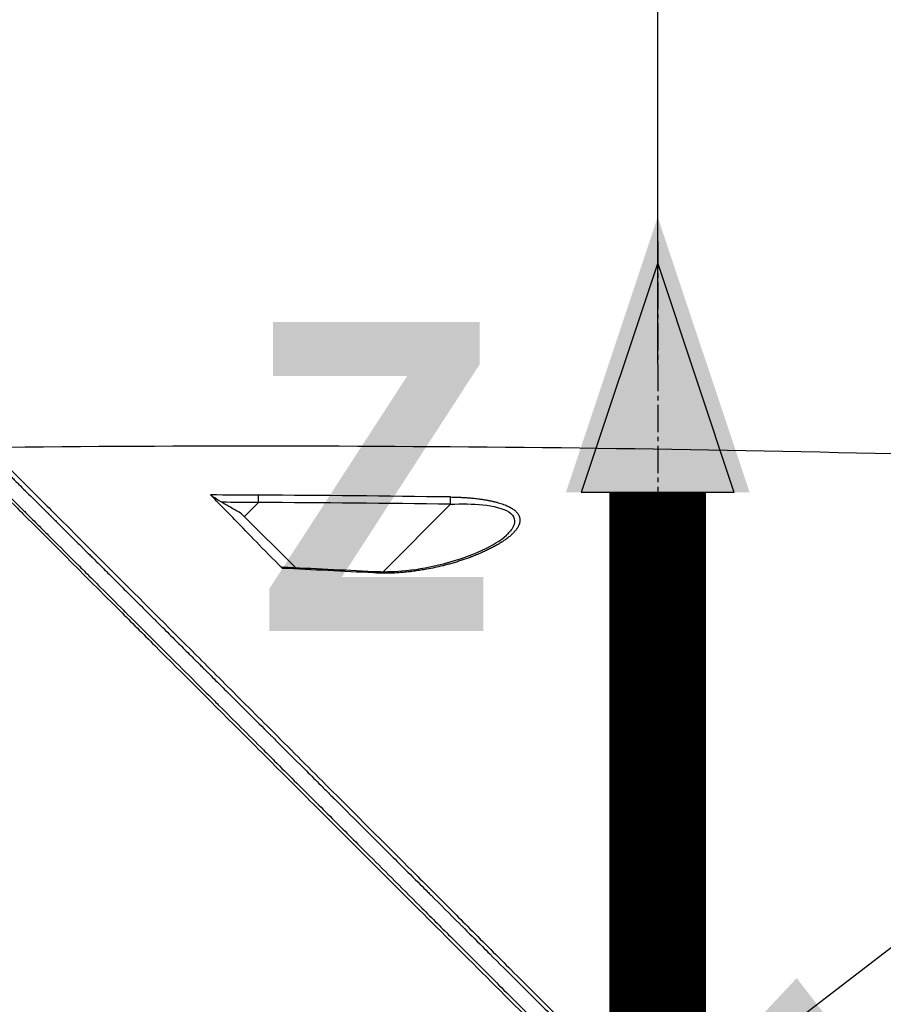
# Model space of a CAD drawing. Header units: millimetres. Extents: x 0 to 4378, y 0 to 2397.
# Tile 485 of 656: x 1462 to 1515, y 1876 to 1937. Entities that reach past the tile are written whole.
import ezdxf

# ---------------------------------------------------------------- set-up
doc = ezdxf.new("R2010")
doc.units = ezdxf.units.MM
doc.header["$LTSCALE"] = 0.2
doc.linetypes.add('CENTER2', pattern=[1.125, 0.75, -0.125, 0.125, -0.125])
doc.layers.add('02_Center Line', color=1, linetype='CENTER2')
doc.layers.add('12_Before Rev.Num.', color=5, linetype='Continuous')
doc.styles.add('Rainbow-4.0 Style', font='malgunsl.ttf')
doc.styles.add('Rainbow-5.0 Style', font='malgunsl.ttf')
doc.dimstyles.new('Rainbow-4.0 Style', dxfattribs={"dimtxt": 3.5, "dimasz": 2.5, "dimexe": 1, "dimexo": 1, "dimgap": 1, "dimtad": 1, "dimdsep": 46, "dimtxsty": 'Rainbow-4.0 Style', "dimcen": 0, "dimclrd": 251, "dimclre": 251, "dimclrt": 7, "dimazin": 3, "dimtp": 0.1, "dimtm": 0.1, "dimtfac": 0.61, "dimtmove": 0, "dimatfit": 3, "dimfxl": 1, "dimlwd": -1, "dimlwe": -1, "dimarcsym": 1})
doc.dimstyles.new('Rainbow-5.0 Style', dxfattribs={"dimtxt": 4.5, "dimasz": 2.5, "dimexe": 1, "dimexo": 1, "dimgap": 1, "dimtad": 1, "dimdsep": 46, "dimtxsty": 'Rainbow-5.0 Style', "dimcen": 0, "dimclrd": 251, "dimclre": 251, "dimclrt": 7, "dimazin": 3, "dimtp": 0.1, "dimtm": 0.1, "dimtfac": 0.61, "dimtmove": 0, "dimatfit": 3, "dimfxl": 1, "dimlwd": -1, "dimlwe": -1, "dimarcsym": 1})

# ---------------------------------------------------------------- blocks, each defined once
blk = doc.blocks.new('*D148')
at = {"color": 251, "linetype": 'ByBlock', "transparency": 16777216}
for p, q in [((1501.444, 1915.685), (1501.444, 1965.265)), ((1612.144, 1804.581), (1612.144, 1965.265)), ((1513.944, 1960.265), (1599.644, 1960.265))]:
    blk.add_line(p, q, dxfattribs=at)
at = {"color": 251, "transparency": 16777216}
for points in [[(1513.944, 1962.349), (1513.944, 1958.182), (1501.444, 1960.265)], [(1599.644, 1962.349), (1599.644, 1958.182), (1612.144, 1960.265)]]:
    blk.add_solid(points, dxfattribs=at)
at = {"layer": 'Defpoints', "color": 0, "transparency": 16777216}
for p in [(1612.144, 1960.265), (1501.444, 1910.685), (1612.144, 1799.581)]:
    blk.add_point(p, dxfattribs=at)
at = {"color": 7, "transparency": 16777216, "insert": (1556.794, 1974.366), "char_height": 17.5, "attachment_point": 5, "style": 'Rainbow-4.0 Style'}
blk.add_mtext('110.7', dxfattribs=at)
blk = doc.blocks.new('*D149')
at = {"color": 251, "linetype": 'ByBlock', "transparency": 16777216}
for p, q in [((1404.744, 1904.59), (1404.744, 1965.265)), ((1501.444, 1915.281), (1501.444, 1965.265)), ((1488.944, 1960.265), (1417.244, 1960.265))]:
    blk.add_line(p, q, dxfattribs=at)
at = {"color": 251, "transparency": 16777216}
for points in [[(1417.244, 1962.349), (1417.244, 1958.182), (1404.744, 1960.265)], [(1488.944, 1962.349), (1488.944, 1958.182), (1501.444, 1960.265)]]:
    blk.add_solid(points, dxfattribs=at)
at = {"layer": 'Defpoints', "color": 0, "transparency": 16777216}
for p in [(1404.744, 1960.265), (1501.444, 1910.281), (1404.744, 1899.59)]:
    blk.add_point(p, dxfattribs=at)
at = {"color": 7, "transparency": 16777216, "insert": (1453.094, 1974.313), "char_height": 17.5, "attachment_point": 5, "style": 'Rainbow-4.0 Style'}
blk.add_mtext('96.7', dxfattribs=at)
blk = doc.blocks.new('Blk$A17R2-5W24F')
for p, q in [((-136.353, 1405.883), (-135.479, 1406.758)), ((-127.748, 1402.458), (-123.559, 1406.647)), ((-136.529, 1406.058), (-133.184, 1402.714)), ((-120.057, 1404.758), (-120.057, 1404.758)), ((-133.206, 1402.733), (-133.203, 1402.733))]:
    blk.add_line(p, q)
for centre, major_axis, ratio, start_param, end_param in [((-142.718, -49.103), (1156.565, -885.695), 0.999556, 2.219149, 2.221187), ((-135.488, 1406.749), (-0.003, -0.5), 0.018416, 1.589404, 2.748414), ((-142.671, -41.595), (1152.467, -878.694), 0.999554, 2.20881, 2.217039), ((-142.595, -53.133), (1032.517, -1032.462), 0.999657, 2.351122, 2.352684), ((-142.555, -46.261), (1027.666, -1027.593), 0.999657, 2.342915, 2.351118), ((-176.726, 473.654), (-434.041, 822.555), 0.999764, 5.74549, 5.751575)]:
    blk.add_ellipse(centre, major_axis=major_axis, ratio=ratio, start_param=start_param, end_param=end_param)
for points, knots in [([(-152.461, 1409.981), (-152.463, 1409.983), (-152.46, 1409.98), (-152.454, 1409.974), (-152.448, 1409.968), (-152.439, 1409.959), (-152.426, 1409.947), (-152.414, 1409.934), (-152.398, 1409.919), (-152.378, 1409.899), (-152.359, 1409.88), (-152.336, 1409.857), (-152.308, 1409.83), (-152.282, 1409.803), (-152.251, 1409.772), (-152.215, 1409.737), (-152.202, 1409.723), (-152.187, 1409.709), (-152.172, 1409.694), (-152.161, 1409.683), (-152.15, 1409.672), (-152.139, 1409.661), (-152.098, 1409.62), (-152.052, 1409.575), (-152.001, 1409.524), (-151.951, 1409.474), (-151.896, 1409.42), (-151.836, 1409.36), (-151.828, 1409.352), (-151.82, 1409.344), (-151.812, 1409.337), (-151.779, 1409.304), (-151.745, 1409.269), (-151.708, 1409.233), (-151.705, 1409.229), (-151.701, 1409.226), (-151.697, 1409.222), (-151.629, 1409.154), (-151.556, 1409.081), (-151.476, 1409.003), (-151.426, 1408.952), (-151.373, 1408.9), (-151.318, 1408.845), (-151.288, 1408.815), (-151.258, 1408.785), (-151.227, 1408.755), (-151.189, 1408.716), (-151.149, 1408.677), (-151.108, 1408.636), (-151.011, 1408.54), (-150.908, 1408.437), (-150.798, 1408.327), (-150.764, 1408.294), (-150.73, 1408.259), (-150.695, 1408.225), (-150.615, 1408.146), (-150.533, 1408.063), (-150.447, 1407.978), (-150.415, 1407.946), (-150.382, 1407.914), (-150.35, 1407.881), (-150.226, 1407.758), (-150.096, 1407.629), (-149.959, 1407.492), (-149.957, 1407.49), (-149.955, 1407.488), (-149.952, 1407.486), (-149.817, 1407.351), (-149.676, 1407.21), (-149.527, 1407.062), (-149.5, 1407.035), (-149.473, 1407.008), (-149.445, 1406.981), (-149.333, 1406.869), (-149.218, 1406.755), (-149.099, 1406.636), (-149.062, 1406.599), (-149.024, 1406.561), (-148.986, 1406.523), (-148.891, 1406.429), (-148.794, 1406.332), (-148.695, 1406.233), (-148.645, 1406.184), (-148.594, 1406.134), (-148.544, 1406.083), (-148.526, 1406.066), (-148.51, 1406.05), (-148.494, 1406.034), (-148.479, 1406.018), (-148.463, 1406.003), (-148.446, 1405.986), (-148.434, 1405.974), (-148.421, 1405.961), (-148.407, 1405.947), (-148.401, 1405.941), (-148.395, 1405.935), (-148.389, 1405.929), (-148.308, 1405.848), (-148.226, 1405.767), (-148.144, 1405.685), (-148.067, 1405.608), (-147.988, 1405.53), (-147.91, 1405.452), (-147.747, 1405.289), (-147.582, 1405.125), (-147.417, 1404.961), (-147.251, 1404.795), (-147.084, 1404.629), (-146.917, 1404.463), (-146.747, 1404.294), (-146.578, 1404.125), (-146.409, 1403.956), (-146.37, 1403.918), (-146.332, 1403.88), (-146.294, 1403.841), (-146.185, 1403.733), (-146.076, 1403.625), (-145.968, 1403.517), (-145.902, 1403.451), (-145.836, 1403.385), (-145.77, 1403.319), (-145.593, 1403.143), (-145.417, 1402.968), (-145.243, 1402.794), (-145.147, 1402.698), (-145.051, 1402.603), (-144.956, 1402.508), (-144.779, 1402.332), (-144.603, 1402.157), (-144.43, 1401.984), (-144.253, 1401.808), (-144.079, 1401.634), (-143.906, 1401.462), (-143.773, 1401.329), (-143.641, 1401.198), (-143.511, 1401.068), (-143.504, 1401.061), (-143.498, 1401.054), (-143.491, 1401.047), (-143.32, 1400.877), (-143.152, 1400.71), (-142.987, 1400.545), (-142.813, 1400.371), (-142.642, 1400.201), (-142.474, 1400.034), (-142.426, 1399.986), (-142.379, 1399.939), (-142.331, 1399.891), (-142.164, 1399.724), (-142, 1399.561), (-141.841, 1399.402), (-141.678, 1399.239), (-141.519, 1399.081), (-141.365, 1398.928), (-141.209, 1398.772), (-141.058, 1398.621), (-140.911, 1398.475), (-140.763, 1398.327), (-140.619, 1398.184), (-140.48, 1398.046), (-140.46, 1398.025), (-140.439, 1398.004), (-140.418, 1397.984), (-140.296, 1397.861), (-140.177, 1397.743), (-140.063, 1397.629), (-139.931, 1397.498), (-139.805, 1397.372), (-139.686, 1397.253), (-139.564, 1397.132), (-139.449, 1397.017), (-139.341, 1396.909), (-139.301, 1396.869), (-139.262, 1396.83), (-139.224, 1396.792), (-139.119, 1396.687), (-139.02, 1396.589), (-138.928, 1396.497), (-138.914, 1396.483), (-138.899, 1396.468), (-138.885, 1396.454), (-138.852, 1396.421), (-138.82, 1396.39), (-138.789, 1396.359), (-138.771, 1396.341), (-138.753, 1396.323), (-138.736, 1396.306), (-138.712, 1396.282), (-138.689, 1396.259), (-138.667, 1396.236), (-138.655, 1396.225), (-138.644, 1396.214), (-138.633, 1396.203), (-138.63, 1396.2), (-138.629, 1396.199), (-138.628, 1396.198), (-138.627, 1396.197), (-138.626, 1396.196), (-138.623, 1396.193), (-138.62, 1396.19), (-138.614, 1396.183), (-138.601, 1396.171), (-138.355, 1395.926), (-138.109, 1395.68), (-137.862, 1395.433), (-137.737, 1395.309), (-137.612, 1395.184), (-137.486, 1395.059), (-137.02, 1394.593), (-136.551, 1394.125), (-136.08, 1393.656), (-135.654, 1393.231), (-135.226, 1392.804), (-134.798, 1392.376), (-134.751, 1392.329), (-134.703, 1392.282), (-134.656, 1392.235), (-134.442, 1392.021), (-134.227, 1391.806), (-134.012, 1391.592), (-133.51, 1391.091), (-133.007, 1390.589), (-132.503, 1390.086), (-132.207, 1389.791), (-131.91, 1389.494), (-131.614, 1389.198), (-131.404, 1388.989), (-131.194, 1388.779), (-130.984, 1388.57), (-130.787, 1388.374), (-130.591, 1388.177), (-130.394, 1387.981), (-129.848, 1387.436), (-129.303, 1386.892), (-128.759, 1386.349), (-128.617, 1386.207), (-128.476, 1386.066), (-128.335, 1385.925), (-127.929, 1385.52), (-127.524, 1385.116), (-127.12, 1384.712), (-126.969, 1384.562), (-126.818, 1384.411), (-126.667, 1384.261), (-126.257, 1383.851), (-125.848, 1383.443), (-125.44, 1383.036), (-125.288, 1382.884), (-125.136, 1382.732), (-124.984, 1382.58), (-124.913, 1382.51), (-124.843, 1382.439), (-124.772, 1382.369), (-124.182, 1381.78), (-123.595, 1381.193), (-123.01, 1380.609), (-122.96, 1380.56), (-122.911, 1380.51), (-122.861, 1380.46), (-122.432, 1380.032), (-122.004, 1379.605), (-121.579, 1379.18), (-121.427, 1379.028), (-121.274, 1378.876), (-121.123, 1378.725), (-120.542, 1378.145), (-119.964, 1377.568), (-119.391, 1376.995), (-119.26, 1376.865), (-119.13, 1376.735), (-119, 1376.605), (-118.711, 1376.316), (-118.423, 1376.029), (-118.136, 1375.742), (-117.834, 1375.441), (-117.533, 1375.14), (-117.234, 1374.841), (-117.174, 1374.781), (-117.115, 1374.722), (-117.055, 1374.663), (-116.463, 1374.071), (-115.876, 1373.484), (-115.294, 1372.903), (-115.231, 1372.84), (-115.168, 1372.777), (-115.105, 1372.715), (-114.96, 1372.57), (-114.815, 1372.425), (-114.671, 1372.281), (-114.181, 1371.792), (-113.695, 1371.306), (-113.213, 1370.825), (-113.119, 1370.732), (-113.026, 1370.639), (-112.934, 1370.546)], [0.0000208, 0.0000208, 0.0000208, 0.0000208, 0.0158804, 0.0158804, 0.0158804, 0.0314941, 0.0314941, 0.0314941, 0.0466963, 0.0466963, 0.0466963, 0.0616667, 0.0616667, 0.0616667, 0.0762857, 0.0762857, 0.0762857, 0.0820479, 0.0820479, 0.0820479, 0.0859853, 0.0859853, 0.0859853, 0.1005462, 0.1005462, 0.1005462, 0.1147453, 0.1147453, 0.1147453, 0.1165521, 0.1165521, 0.1165521, 0.1241981, 0.1241981, 0.1241981, 0.125, 0.125, 0.125, 0.1391728, 0.1391728, 0.1391728, 0.1482001, 0.1482001, 0.1482001, 0.1529972, 0.1529972, 0.1529972, 0.1589987, 0.1589987, 0.1589987, 0.1732494, 0.1732494, 0.1732494, 0.1776036, 0.1776036, 0.1776036, 0.1875, 0.1875, 0.1875, 0.1911709, 0.1911709, 0.1911709, 0.2049605, 0.2049605, 0.2049605, 0.2051836, 0.2051836, 0.2051836, 0.21875, 0.21875, 0.21875, 0.2212271, 0.2212271, 0.2212271, 0.2312401, 0.2312401, 0.2312401, 0.234375, 0.234375, 0.234375, 0.2421875, 0.2421875, 0.2421875, 0.2460938, 0.2460938, 0.2460938, 0.2474252, 0.2474252, 0.2474252, 0.2487118, 0.2487118, 0.2487118, 0.2496161, 0.2496161, 0.2496161, 0.25, 0.25, 0.25, 0.2548856, 0.2548856, 0.2548856, 0.2595383, 0.2595383, 0.2595383, 0.2692434, 0.2692434, 0.2692434, 0.2790515, 0.2790515, 0.2790515, 0.2890122, 0.2890122, 0.2890122, 0.2912742, 0.2912742, 0.2912742, 0.2976908, 0.2976908, 0.2976908, 0.3016122, 0.3016122, 0.3016122, 0.3121303, 0.3121303, 0.3121303, 0.3179228, 0.3179228, 0.3179228, 0.3287012, 0.3287012, 0.3287012, 0.3396932, 0.3396932, 0.3396932, 0.3481944, 0.3481944, 0.3481944, 0.3486379, 0.3486379, 0.3486379, 0.3598073, 0.3598073, 0.3598073, 0.3716181, 0.3716181, 0.3716181, 0.375, 0.375, 0.375, 0.3869913, 0.3869913, 0.3869913, 0.3992411, 0.3992411, 0.3992411, 0.4116457, 0.4116457, 0.4116457, 0.424265, 0.424265, 0.424265, 0.4261619, 0.4261619, 0.4261619, 0.4375, 0.4375, 0.4375, 0.4505935, 0.4505935, 0.4505935, 0.463876, 0.463876, 0.463876, 0.46875, 0.46875, 0.46875, 0.4822259, 0.4822259, 0.4822259, 0.484375, 0.484375, 0.484375, 0.4893023, 0.4893023, 0.4893023, 0.4921875, 0.4921875, 0.4921875, 0.4960938, 0.4960938, 0.4960938, 0.4980469, 0.4980469, 0.4980469, 0.4986572, 0.4986572, 0.4986572, 0.4992676, 0.4992676, 0.4992676, 0.5, 0.5, 0.5, 0.5143265, 0.5143265, 0.5143265, 0.5215625, 0.5215625, 0.5215625, 0.5485034, 0.5485034, 0.5485034, 0.5728868, 0.5728868, 0.5728868, 0.5755775, 0.5755775, 0.5755775, 0.5877727, 0.5877727, 0.5877727, 0.6162648, 0.6162648, 0.6162648, 0.6330476, 0.6330476, 0.6330476, 0.6449132, 0.6449132, 0.6449132, 0.656049, 0.656049, 0.656049, 0.6869268, 0.6869268, 0.6869268, 0.6949503, 0.6949503, 0.6949503, 0.717991, 0.717991, 0.717991, 0.7265974, 0.7265974, 0.7265974, 0.75, 0.75, 0.75, 0.7587448, 0.7587448, 0.7587448, 0.7627993, 0.7627993, 0.7627993, 0.7967746, 0.7967746, 0.7967746, 0.7996666, 0.7996666, 0.7996666, 0.8246287, 0.8246287, 0.8246287, 0.833564, 0.833564, 0.833564, 0.8677436, 0.8677436, 0.8677436, 0.8755356, 0.8755356, 0.8755356, 0.8928106, 0.8928106, 0.8928106, 0.9110136, 0.9110136, 0.9110136, 0.9146293, 0.9146293, 0.9146293, 0.9506659, 0.9506659, 0.9506659, 0.9545641, 0.9545641, 0.9545641, 0.9635596, 0.9635596, 0.9635596, 0.9941009, 0.9941009, 0.9941009, 1, 1, 1, 1]), ([(-152.255, 1410.19), (-152.255, 1410.19), (-152.168, 1410.102), (-151.823, 1409.757), (-151.566, 1409.501), (-151.007, 1408.942), (-150.749, 1408.683), (-150.073, 1408.008), (-149.632, 1407.567), (-148.859, 1406.793), (-148.562, 1406.497), (-146.042, 1403.977), (-143.013, 1400.948), (-138.409, 1396.344), (-137.449, 1395.384), (-135.963, 1393.898), (-135.449, 1393.384), (-133.813, 1391.748), (-132.672, 1390.607), (-130.919, 1388.854), (-130.319, 1388.254), (-128.4, 1386.335), (-127.067, 1385.002), (-125.371, 1383.307), (-125.025, 1382.96), (-124.319, 1382.254), (-123.961, 1381.896), (-123.24, 1381.175), (-122.878, 1380.813), (-121.659, 1379.594), (-120.799, 1378.734), (-119.043, 1376.979), (-118.147, 1376.082), (-116.937, 1374.873), (-116.626, 1374.561), (-115.729, 1373.664), (-115.143, 1373.079), (-114.064, 1372), (-113.573, 1371.509), (-112.988, 1370.924), (-112.895, 1370.83), (-112.724, 1370.66), (-112.649, 1370.585), (-112.483, 1370.418), (-112.394, 1370.33), (-112.252, 1370.188), (-112.201, 1370.137), (-112.096, 1370.032), (-112.046, 1369.982), (-111.864, 1369.8), (-111.742, 1369.678), (-111.442, 1369.378), (-111.319, 1369.255), (-111.087, 1369.023), (-110.943, 1368.878), (-110.612, 1368.548), (-110.476, 1368.411), (-110.274, 1368.21), (-110.224, 1368.16), (-110.135, 1368.071), (-110.027, 1367.963), (-109.746, 1367.682), (-109.592, 1367.527), (-109.306, 1367.242), (-109.186, 1367.123), (-108.984, 1366.92), (-108.907, 1366.843), (-108.705, 1366.641), (-108.583, 1366.519), (-106.77, 1364.706), (-105.092, 1363.027), (-102.635, 1360.571), (-101.854, 1359.79), (-100.327, 1358.263), (-99.581, 1357.517), (-98.479, 1356.415), (-98.12, 1356.057), (-97.062, 1354.998), (-96.364, 1354.3), (-94.346, 1352.283), (-93.037, 1350.973), (-90.563, 1348.5), (-89.391, 1347.327), (-88.113, 1346.049), (-87.978, 1345.915), (-87.71, 1345.647), (-87.577, 1345.514), (-87.313, 1345.249), (-87.188, 1345.125), (-85.952, 1343.889), (-84.779, 1342.715), (-83.493, 1341.43), (-83.274, 1341.211), (-82.957, 1340.893), (-82.857, 1340.794), (-82.593, 1340.53), (-82.428, 1340.364), (-82.144, 1340.081), (-82.026, 1339.963), (-81.803, 1339.74), (-81.698, 1339.635), (-81.441, 1339.377), (-81.287, 1339.224), (-80.936, 1338.873), (-80.739, 1338.675), (-80.353, 1338.289), (-80.164, 1338.101), (-79.814, 1337.751), (-79.653, 1337.59), (-79.347, 1337.284), (-79.202, 1337.139), (-78.87, 1336.807), (-78.685, 1336.621), (-78.187, 1336.124), (-77.877, 1335.813), (-77.289, 1335.226), (-77.013, 1334.949), (-76.223, 1334.16), (-75.726, 1333.663), (-74.837, 1332.774), (-74.44, 1332.377), (-73.733, 1331.67), (-73.419, 1331.355), (-72.86, 1330.797), (-72.612, 1330.549), (-72.173, 1330.11), (-71.979, 1329.916), (-71.636, 1329.573), (-71.485, 1329.422), (-70.842, 1328.779), (-70.458, 1328.395), (-70.166, 1328.103), (-70.136, 1328.073), (-70.008, 1327.945), (-69.933, 1327.87), (-69.858, 1327.795), (-69.84, 1327.777), (-69.815, 1327.751), (-69.809, 1327.746), (-69.809, 1327.746)], [-65.722169, -65.722169, -65.722169, -65.722169, -62.031487, -62.031487, -58.338756, -58.338756, -55.879853, -55.879853, -52.598147, -52.598147, -50.727335, -50.727335, -37.463141, -37.463141, -34.099083, -34.099083, -32.353511, -32.353511, -28.594411, -28.594411, -26.668972, -26.668972, -22.482567, -22.482567, -21.407846, -21.407846, -20.305538, -20.305538, -19.195523, -19.195523, -16.579733, -16.579733, -13.871633, -13.871633, -12.933021, -12.933021, -11.170861, -11.170861, -9.691103, -9.691103, -9.409822, -9.409822, -9.177731, -9.177731, -8.904003, -8.904003, -8.749378, -8.749378, -8.584793, -8.584793, -8.151236, -8.151236, -7.849406, -7.849406, -7.58232, -7.58232, -7.395073, -7.395073, -7.305232, -7.305232, -7.25344, -7.25344, -7.185996, -7.185996, -7.134968, -7.134968, -7.10336, -7.10336, -7.05618, -7.05618, -6.401955, -6.401955, -6.095755, -6.095755, -5.801185, -5.801185, -5.658718, -5.658718, -5.379628, -5.379628, -4.847074, -4.847074, -4.358082, -4.358082, -4.300239, -4.300239, -4.242832, -4.242832, -4.18603, -4.18603, -3.687784, -3.687784, -3.583851, -3.583851, -3.53625, -3.53625, -3.454867, -3.454867, -3.396463, -3.396463, -3.344487, -3.344487, -3.26809, -3.26809, -3.168336, -3.168336, -3.071553, -3.071553, -2.987712, -2.987712, -2.910471, -2.910471, -2.810406, -2.810406, -2.636803, -2.636803, -2.47522, -2.47522, -2.166968, -2.166968, -1.897063, -1.897063, -1.660768, -1.660768, -1.453936, -1.453936, -1.273271, -1.273271, -1.115084, -1.115084, -0.558531, -0.558531, -0.48901, -0.48901, -0.246248, -0.246248, -0.124709, -0.124709, 0, 0, 0, 0]), ([(-152.658, 1408.845), (-152.658, 1408.845), (-152.589, 1408.776), (-152.454, 1408.641), (-152.428, 1408.615), (-152.399, 1408.587), (-152.368, 1408.556), (-152.359, 1408.547), (-152.35, 1408.538), (-152.341, 1408.529), (-152.25, 1408.438), (-152.14, 1408.328), (-152.011, 1408.2), (-151.981, 1408.17), (-151.951, 1408.14), (-151.919, 1408.108), (-151.799, 1407.989), (-151.665, 1407.856), (-151.518, 1407.709), (-151.458, 1407.649), (-151.395, 1407.586), (-151.33, 1407.521), (-151.196, 1407.387), (-151.052, 1407.244), (-150.899, 1407.091), (-150.798, 1406.991), (-150.694, 1406.887), (-150.586, 1406.779), (-150.45, 1406.644), (-150.308, 1406.502), (-150.161, 1406.356), (-150.012, 1406.207), (-149.858, 1406.053), (-149.697, 1405.893), (-149.573, 1405.769), (-149.445, 1405.641), (-149.314, 1405.511), (-149.109, 1405.307), (-148.897, 1405.095), (-148.678, 1404.876), (-148.576, 1404.774), (-148.472, 1404.671), (-148.367, 1404.566), (-147.816, 1404.017), (-147.225, 1403.426), (-146.598, 1402.801), (-146.47, 1402.674), (-146.341, 1402.544), (-146.21, 1402.414), (-145.907, 1402.112), (-145.598, 1401.803), (-145.281, 1401.487), (-144.82, 1401.027), (-144.345, 1400.553), (-143.857, 1400.066), (-143.824, 1400.033), (-143.791, 1399.999), (-143.757, 1399.966), (-142.816, 1399.027), (-141.83, 1398.042), (-140.807, 1397.02), (-140.28, 1396.494), (-139.743, 1395.959), (-139.198, 1395.415), (-138.866, 1395.082), (-138.53, 1394.747), (-138.191, 1394.409), (-138.098, 1394.316), (-138.005, 1394.223), (-137.911, 1394.129), (-137.014, 1393.233), (-136.097, 1392.318), (-135.164, 1391.386), (-134.936, 1391.158), (-134.707, 1390.93), (-134.477, 1390.7), (-133.668, 1389.892), (-132.848, 1389.073), (-132.019, 1388.245), (-131.647, 1387.873), (-131.274, 1387.501), (-130.899, 1387.126), (-130.198, 1386.426), (-129.492, 1385.721), (-128.78, 1385.01), (-128.26, 1384.49), (-127.736, 1383.967), (-127.211, 1383.442), (-126.633, 1382.865), (-126.053, 1382.286), (-125.471, 1381.704), (-125.426, 1381.659), (-125.38, 1381.614), (-125.335, 1381.568), (-124.707, 1380.94), (-124.076, 1380.31), (-123.442, 1379.677), (-122.999, 1379.234), (-122.554, 1378.79), (-122.109, 1378.345), (-121.281, 1377.519), (-120.451, 1376.689), (-119.618, 1375.857), (-119.315, 1375.555), (-119.012, 1375.252), (-118.709, 1374.948), (-118.37, 1374.61), (-118.031, 1374.272), (-117.692, 1373.933), (-117.049, 1373.29), (-116.405, 1372.647), (-115.76, 1372.003), (-115.602, 1371.845), (-115.444, 1371.687), (-115.286, 1371.529), (-114.727, 1370.971), (-114.169, 1370.413), (-113.61, 1369.854)], [0, 0, 0, 0, 0.0537956, 0.0537956, 0.0537956, 0.0641526, 0.0641526, 0.0641526, 0.0671031, 0.0671031, 0.0671031, 0.0962427, 0.0962427, 0.0962427, 0.1029277, 0.1029277, 0.1029277, 0.1283424, 0.1283424, 0.1283424, 0.1387919, 0.1387919, 0.1387919, 0.1604613, 0.1604613, 0.1604613, 0.1747111, 0.1747111, 0.1747111, 0.1925966, 0.1925966, 0.1925966, 0.2106779, 0.2106779, 0.2106779, 0.224751, 0.224751, 0.224751, 0.2467042, 0.2467042, 0.2467042, 0.2569246, 0.2569246, 0.2569246, 0.3103939, 0.3103939, 0.3103939, 0.3213335, 0.3213335, 0.3213335, 0.3465771, 0.3465771, 0.3465771, 0.383319, 0.383319, 0.383319, 0.385823, 0.385823, 0.385823, 0.4564224, 0.4564224, 0.4564224, 0.4927866, 0.4927866, 0.4927866, 0.5149844, 0.5149844, 0.5149844, 0.5210907, 0.5210907, 0.5210907, 0.5796468, 0.5796468, 0.5796468, 0.5939582, 0.5939582, 0.5939582, 0.6443491, 0.6443491, 0.6443491, 0.6669229, 0.6669229, 0.6669229, 0.7090924, 0.7090924, 0.7090924, 0.7399622, 0.7399622, 0.7399622, 0.7738644, 0.7738644, 0.7738644, 0.7765034, 0.7765034, 0.7765034, 0.8130598, 0.8130598, 0.8130598, 0.8386624, 0.8386624, 0.8386624, 0.886194, 0.886194, 0.886194, 0.9034842, 0.9034842, 0.9034842, 0.9227702, 0.9227702, 0.9227702, 0.9593497, 0.9593497, 0.9593497, 0.9683233, 0.9683233, 0.9683233, 1, 1, 1, 1]), ([(-152.446, 1408.4), (-152.446, 1408.4), (-152.446, 1408.4), (-151.668, 1407.623), (-151.215, 1407.169), (-150.465, 1406.42), (-150.289, 1406.243), (-148.611, 1404.565), (-146.516, 1402.47), (-143.379, 1399.333), (-142.656, 1398.611), (-140.145, 1396.099), (-138.245, 1394.199), (-135.21, 1391.164), (-134.121, 1390.075), (-130.426, 1386.38), (-127.733, 1383.688), (-123.502, 1379.456), (-121.999, 1377.953), (-118.861, 1374.815), (-117.224, 1373.179), (-115.181, 1371.135), (-114.782, 1370.737), (-114.185, 1370.14), (-113.987, 1369.942), (-113.69, 1369.644), (-113.586, 1369.541), (-113.299, 1369.254), (-113.125, 1369.08), (-112.858, 1368.813), (-112.766, 1368.721), (-112.503, 1368.458), (-112.333, 1368.287), (-110.118, 1366.073), (-108.338, 1364.293), (-104.404, 1360.36), (-102.826, 1358.782), (-100.539, 1356.495), (-99.819, 1355.775), (-96.353, 1352.309), (-93.649, 1349.604), (-90.494, 1346.45), (-89.943, 1345.899), (-88.346, 1344.302), (-87.313, 1343.269), (-85.371, 1341.326), (-84.457, 1340.412), (-82.746, 1338.702), (-81.945, 1337.901), (-80.483, 1336.439), (-79.814, 1335.77), (-78.609, 1334.565), (-78.067, 1334.023), (-76.642, 1332.598), (-75.808, 1331.763), (-74.511, 1330.467), (-74.008, 1329.964), (-73.236, 1329.192), (-72.941, 1328.896), (-72.298, 1328.253), (-72.001, 1327.957), (-71.702, 1327.658), (-71.626, 1327.582), (-71.551, 1327.506), (-71.532, 1327.487), (-71.506, 1327.462), (-71.5, 1327.456), (-71.5, 1327.456)], [-18.405376, -18.405376, -18.405376, -18.405376, -17.174018, -17.174018, -16.364664, -16.364664, -16.133716, -16.133716, -14.283941, -14.283941, -13.757986, -13.757986, -12.511155, -12.511155, -11.8371, -11.8371, -10.260637, -10.260637, -9.40491, -9.40491, -8.48439, -8.48439, -8.259902, -8.259902, -8.1488, -8.1488, -8.092873, -8.092873, -8.006359, -8.006359, -7.960882, -7.960882, -7.87659, -7.87659, -6.866375, -6.866375, -6.187342, -6.187342, -5.873647, -5.873647, -4.670335, -4.670335, -4.41319, -4.41319, -3.917697, -3.917697, -3.458578, -3.458578, -3.03293, -3.03293, -2.653825, -2.653825, -2.321682, -2.321682, -1.740389, -1.740389, -1.304988, -1.304988, -0.979062, -0.979062, -0.489003, -0.489003, -0.244295, -0.244295, -0.122108, -0.122108, 0, 0, 0, 0]), ([(-137.759, 1406.768), (-137.924, 1406.863), (-138.076, 1406.956), (-138.255, 1407.073), (-138.313, 1407.112), (-138.38, 1407.163), (-138.399, 1407.178), (-138.429, 1407.203), (-138.441, 1407.214), (-138.45, 1407.223)], [0, 0, 0, 0, 0.0570731, 0.0570731, 0.0846275, 0.0846275, 0.0961218, 0.0961218, 0.1061706, 0.1061706, 0.1061706, 0.1061706]), ([(-133.994, 1402.663), (-135.199, 1403.867), (-136.144, 1404.858), (-137.156, 1405.894), (-137.429, 1406.174), (-137.959, 1406.715), (-138.215, 1406.976), (-138.45, 1407.223)], [0.000002, 0.000002, 0.000002, 0.000002, 0.711152, 0.711152, 1.002573, 1.002573, 1.297095, 1.297095, 1.297095, 1.297095]), ([(-123.559, 1407.097), (-123.423, 1407.095), (-123.289, 1407.092), (-123.157, 1407.087), (-123.081, 1407.085), (-123.006, 1407.081), (-122.931, 1407.078), (-122.892, 1407.076), (-122.853, 1407.074), (-122.815, 1407.072), (-122.776, 1407.069), (-122.738, 1407.067), (-122.7, 1407.065), (-122.664, 1407.062), (-122.628, 1407.06), (-122.591, 1407.057), (-122.555, 1407.055), (-122.519, 1407.052), (-122.482, 1407.049), (-122.446, 1407.047), (-122.41, 1407.044), (-122.371, 1407.04), (-122.358, 1407.039), (-122.344, 1407.038), (-122.329, 1407.037), (-122.224, 1407.027), (-122.12, 1407.017), (-122.019, 1407.006), (-121.917, 1406.995), (-121.817, 1406.982), (-121.72, 1406.969), (-121.704, 1406.967), (-121.688, 1406.965), (-121.672, 1406.962), (-121.634, 1406.957), (-121.598, 1406.952), (-121.562, 1406.946), (-121.525, 1406.941), (-121.49, 1406.935), (-121.454, 1406.929), (-121.419, 1406.923), (-121.383, 1406.917), (-121.348, 1406.911), (-121.315, 1406.906), (-121.282, 1406.9), (-121.248, 1406.893), (-121.216, 1406.887), (-121.183, 1406.881), (-121.15, 1406.874), (-121.126, 1406.87), (-121.102, 1406.865), (-121.077, 1406.86), (-121.009, 1406.845), (-120.942, 1406.831), (-120.877, 1406.815), (-120.813, 1406.8), (-120.75, 1406.784), (-120.688, 1406.767), (-120.628, 1406.751), (-120.569, 1406.734), (-120.512, 1406.717), (-120.457, 1406.7), (-120.403, 1406.683), (-120.35, 1406.664), (-120.299, 1406.647), (-120.248, 1406.628), (-120.199, 1406.609), (-120.152, 1406.591), (-120.106, 1406.572), (-120.061, 1406.552), (-120.03, 1406.539), (-120, 1406.525), (-119.971, 1406.511), (-119.962, 1406.507), (-119.953, 1406.503), (-119.945, 1406.499), (-119.907, 1406.48), (-119.869, 1406.46), (-119.833, 1406.44), (-119.798, 1406.421), (-119.764, 1406.401), (-119.732, 1406.38), (-119.7, 1406.36), (-119.67, 1406.339), (-119.641, 1406.318), (-119.626, 1406.307), (-119.611, 1406.296), (-119.597, 1406.285), (-119.568, 1406.262), (-119.541, 1406.239), (-119.517, 1406.216), (-119.491, 1406.191), (-119.468, 1406.167), (-119.447, 1406.143), (-119.425, 1406.118), (-119.405, 1406.093), (-119.388, 1406.068), (-119.37, 1406.042), (-119.354, 1406.017), (-119.34, 1405.992), (-119.337, 1405.985), (-119.333, 1405.979), (-119.33, 1405.972), (-119.328, 1405.968), (-119.326, 1405.964), (-119.324, 1405.96), (-119.323, 1405.958), (-119.322, 1405.957), (-119.322, 1405.955), (-119.308, 1405.926), (-119.296, 1405.896), (-119.286, 1405.866), (-119.276, 1405.835), (-119.269, 1405.804), (-119.263, 1405.773), (-119.261, 1405.758), (-119.259, 1405.744), (-119.257, 1405.729), (-119.257, 1405.722), (-119.256, 1405.716), (-119.255, 1405.709), (-119.255, 1405.706), (-119.255, 1405.703), (-119.255, 1405.699), (-119.255, 1405.697), (-119.254, 1405.695), (-119.254, 1405.693), (-119.254, 1405.677), (-119.253, 1405.66), (-119.254, 1405.643), (-119.254, 1405.628), (-119.255, 1405.612), (-119.256, 1405.596), (-119.257, 1405.581), (-119.259, 1405.565), (-119.261, 1405.549), (-119.264, 1405.533), (-119.267, 1405.517), (-119.27, 1405.501), (-119.274, 1405.485), (-119.277, 1405.469), (-119.282, 1405.454), (-119.286, 1405.437), (-119.291, 1405.421), (-119.296, 1405.406), (-119.308, 1405.371), (-119.323, 1405.335), (-119.34, 1405.3), (-119.348, 1405.283), (-119.357, 1405.266), (-119.367, 1405.249), (-119.383, 1405.219), (-119.401, 1405.19), (-119.42, 1405.16), (-119.43, 1405.145), (-119.44, 1405.13), (-119.451, 1405.114), (-119.462, 1405.099), (-119.473, 1405.083), (-119.485, 1405.068), (-119.497, 1405.052), (-119.51, 1405.036), (-119.523, 1405.02), (-119.536, 1405.004), (-119.549, 1404.988), (-119.562, 1404.972), (-119.577, 1404.956), (-119.591, 1404.94), (-119.605, 1404.925), (-119.61, 1404.918), (-119.616, 1404.912), (-119.622, 1404.906), (-119.667, 1404.858), (-119.715, 1404.809), (-119.768, 1404.76), (-119.819, 1404.713), (-119.874, 1404.665), (-119.932, 1404.618), (-119.951, 1404.603), (-119.97, 1404.587), (-119.989, 1404.572), (-120.026, 1404.543), (-120.065, 1404.513), (-120.105, 1404.484), (-120.134, 1404.463), (-120.164, 1404.441), (-120.195, 1404.42), (-120.226, 1404.398), (-120.259, 1404.376), (-120.292, 1404.353), (-120.326, 1404.331), (-120.361, 1404.308), (-120.396, 1404.286), (-120.409, 1404.277), (-120.421, 1404.269), (-120.434, 1404.261), (-120.472, 1404.238), (-120.51, 1404.214), (-120.548, 1404.191), (-120.588, 1404.167), (-120.627, 1404.144), (-120.666, 1404.122), (-120.703, 1404.101), (-120.738, 1404.08), (-120.773, 1404.061), (-120.849, 1404.019), (-120.927, 1403.977), (-121.008, 1403.935), (-121.09, 1403.892), (-121.173, 1403.85), (-121.259, 1403.809), (-121.347, 1403.767), (-121.436, 1403.725), (-121.527, 1403.684), (-121.62, 1403.642), (-121.714, 1403.601), (-121.81, 1403.561), (-121.909, 1403.519), (-122.009, 1403.479), (-122.11, 1403.439), (-122.167, 1403.416), (-122.224, 1403.394), (-122.282, 1403.373), (-122.366, 1403.341), (-122.45, 1403.31), (-122.534, 1403.28), (-122.62, 1403.249), (-122.707, 1403.219), (-122.794, 1403.19), (-122.883, 1403.16), (-122.972, 1403.131), (-123.062, 1403.102), (-123.153, 1403.074), (-123.246, 1403.045), (-123.339, 1403.018), (-123.433, 1402.99), (-123.528, 1402.963), (-123.625, 1402.936), (-123.722, 1402.909), (-123.819, 1402.883), (-123.92, 1402.858), (-123.943, 1402.852), (-123.966, 1402.846), (-123.989, 1402.84), (-124.01, 1402.835), (-124.03, 1402.83), (-124.051, 1402.825), (-124.379, 1402.744), (-124.708, 1402.673), (-125.041, 1402.612), (-125.102, 1402.601), (-125.162, 1402.59), (-125.222, 1402.58), (-125.281, 1402.569), (-125.341, 1402.56), (-125.4, 1402.55), (-125.459, 1402.541), (-125.517, 1402.532), (-125.577, 1402.523), (-125.635, 1402.514), (-125.694, 1402.506), (-125.755, 1402.497), (-125.814, 1402.489), (-125.873, 1402.482), (-125.935, 1402.474), (-125.972, 1402.469), (-126.009, 1402.465), (-126.047, 1402.46), (-126.065, 1402.458), (-126.082, 1402.456), (-126.1, 1402.454), (-126.166, 1402.447), (-126.231, 1402.44), (-126.296, 1402.433), (-126.36, 1402.427), (-126.424, 1402.42), (-126.488, 1402.415), (-126.55, 1402.409), (-126.613, 1402.404), (-126.676, 1402.4), (-126.737, 1402.395), (-126.799, 1402.391), (-126.862, 1402.387), (-126.922, 1402.383), (-126.983, 1402.38), (-127.046, 1402.377), (-127.081, 1402.376), (-127.117, 1402.374), (-127.154, 1402.373), (-127.174, 1402.372), (-127.194, 1402.371), (-127.214, 1402.37), (-127.263, 1402.369), (-127.311, 1402.367), (-127.358, 1402.366), (-127.407, 1402.365), (-127.455, 1402.365), (-127.504, 1402.364), (-127.553, 1402.364), (-127.603, 1402.364), (-127.653, 1402.364), (-127.705, 1402.364), (-127.757, 1402.365), (-127.81, 1402.366), (-127.865, 1402.367), (-127.92, 1402.368), (-127.978, 1402.37), (-128.037, 1402.371), (-128.098, 1402.374), (-128.163, 1402.376), (-128.22, 1402.379), (-128.28, 1402.381), (-128.342, 1402.385)], [0, 0, 0, 0, 0.019847, 0.019847, 0.019847, 0.03125, 0.03125, 0.03125, 0.037316, 0.037316, 0.037316, 0.043612, 0.043612, 0.043612, 0.049493, 0.049493, 0.049493, 0.055188, 0.055188, 0.055188, 0.060557, 0.060557, 0.060557, 0.0625, 0.0625, 0.0625, 0.076877, 0.076877, 0.076877, 0.091359, 0.091359, 0.091359, 0.09375, 0.09375, 0.09375, 0.099417, 0.099417, 0.099417, 0.105201, 0.105201, 0.105201, 0.110985, 0.110985, 0.110985, 0.116337, 0.116337, 0.116337, 0.121416, 0.121416, 0.121416, 0.125, 0.125, 0.125, 0.134863, 0.134863, 0.134863, 0.144573, 0.144573, 0.144573, 0.154036, 0.154036, 0.154036, 0.163056, 0.163056, 0.163056, 0.171825, 0.171825, 0.171825, 0.180202, 0.180202, 0.180202, 0.18586, 0.18586, 0.18586, 0.1875, 0.1875, 0.1875, 0.194943, 0.194943, 0.194943, 0.202245, 0.202245, 0.202245, 0.209391, 0.209391, 0.209391, 0.213151, 0.213151, 0.213151, 0.220872, 0.220872, 0.220872, 0.228902, 0.228902, 0.228902, 0.237275, 0.237275, 0.237275, 0.246017, 0.246017, 0.246017, 0.248383, 0.248383, 0.248383, 0.249811, 0.249811, 0.249811, 0.250425, 0.250425, 0.250425, 0.261092, 0.261092, 0.261092, 0.271939, 0.271939, 0.271939, 0.27701, 0.27701, 0.27701, 0.279228, 0.279228, 0.279228, 0.280402, 0.280402, 0.280402, 0.281136, 0.281136, 0.281136, 0.286565, 0.286565, 0.286565, 0.291487, 0.291487, 0.291487, 0.296425, 0.296425, 0.296425, 0.301489, 0.301489, 0.301489, 0.306689, 0.306689, 0.306689, 0.3125, 0.3125, 0.3125, 0.326083, 0.326083, 0.326083, 0.332554, 0.332554, 0.332554, 0.34375, 0.34375, 0.34375, 0.349255, 0.349255, 0.349255, 0.354718, 0.354718, 0.354718, 0.360309, 0.360309, 0.360309, 0.36607, 0.36607, 0.36607, 0.372351, 0.372351, 0.372351, 0.375, 0.375, 0.375, 0.396563, 0.396563, 0.396563, 0.417673, 0.417673, 0.417673, 0.424422, 0.424422, 0.424422, 0.4375, 0.4375, 0.4375, 0.44682, 0.44682, 0.44682, 0.456193, 0.456193, 0.456193, 0.465785, 0.465785, 0.465785, 0.469225, 0.469225, 0.469225, 0.479405, 0.479405, 0.479405, 0.490069, 0.490069, 0.490069, 0.5, 0.5, 0.5, 0.521878, 0.521878, 0.521878, 0.54388, 0.54388, 0.54388, 0.566233, 0.566233, 0.566233, 0.588857, 0.588857, 0.588857, 0.612018, 0.612018, 0.612018, 0.625, 0.625, 0.625, 0.643894, 0.643894, 0.643894, 0.663146, 0.663146, 0.663146, 0.68267, 0.68267, 0.68267, 0.702382, 0.702382, 0.702382, 0.722075, 0.722075, 0.722075, 0.741557, 0.741557, 0.741557, 0.746043, 0.746043, 0.746043, 0.75, 0.75, 0.75, 0.8125, 0.8125, 0.8125, 0.824005, 0.824005, 0.824005, 0.835531, 0.835531, 0.835531, 0.846857, 0.846857, 0.846857, 0.857973, 0.857973, 0.857973, 0.868656, 0.868656, 0.868656, 0.875, 0.875, 0.875, 0.877935, 0.877935, 0.877935, 0.889052, 0.889052, 0.889052, 0.900157, 0.900157, 0.900157, 0.910996, 0.910996, 0.910996, 0.921586, 0.921586, 0.921586, 0.931706, 0.931706, 0.931706, 0.9375, 0.9375, 0.9375, 0.940676, 0.940676, 0.940676, 0.9486, 0.9486, 0.9486, 0.956813, 0.956813, 0.956813, 0.965267, 0.965267, 0.965267, 0.973986, 0.973986, 0.973986, 0.982822, 0.982822, 0.982822, 0.991923, 0.991923, 0.991923, 1, 1, 1, 1]), ([(-123.559, 1406.647), (-123.559, 1406.702), (-123.558, 1406.759), (-123.558, 1406.813), (-123.557, 1406.934), (-123.557, 1407.041), (-123.559, 1407.093), (-123.559, 1407.094), (-123.559, 1407.096), (-123.559, 1407.097)], [0, 0, 0, 0, 0.305656, 0.305656, 0.305656, 0.980619, 0.980619, 0.980619, 1, 1, 1, 1]), ([(-136.529, 1406.058), (-136.734, 1406.176), (-136.939, 1406.295), (-137.349, 1406.531), (-137.554, 1406.65), (-137.759, 1406.768)], [-0.1420846, -0.1420846, -0.1420846, -0.1420846, -0.071052, -0.071052, 0, 0, 0, 0]), ([(-123.559, 1406.647), (-122.87, 1406.681), (-122.194, 1406.676), (-120.903, 1406.541), (-120.304, 1406.403), (-119.577, 1405.928), (-119.504, 1405.593), (-119.756, 1405.083), (-119.901, 1404.905), (-120.085, 1404.731)], [0, 0, 0, 0, 0.125, 0.125, 0.25, 0.25, 0.375, 0.375, 0.4429536, 0.4429536, 0.4429536, 0.4429536]), ([(-128.332, 1402.477), (-127.756, 1402.447), (-127.172, 1402.455), (-125.81, 1402.569), (-125.031, 1402.701), (-123.319, 1403.107), (-122.388, 1403.419), (-120.989, 1404.071), (-120.432, 1404.402), (-120.09, 1404.725)], [0, 0, 0, 0, 0.1731548, 0.1731548, 0.416357, 0.416357, 0.739675, 0.739675, 0.9899758, 0.9899758, 0.9899758, 0.9899758]), ([(-120.08, 1404.736), (-120.077, 1404.739), (-120.074, 1404.741), (-120.072, 1404.744), (-120.067, 1404.749), (-120.062, 1404.753), (-120.057, 1404.758)], [0.580013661, 0.580013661, 0.580013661, 0.580013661, 0.581076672, 0.581076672, 0.581076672, 0.582899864, 0.582899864, 0.582899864, 0.582899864]), ([(-133.994, 1402.663), (-134.008, 1402.677), (-134.019, 1402.69), (-134.035, 1402.713), (-134.04, 1402.723), (-134.043, 1402.741), (-134.038, 1402.748), (-134.022, 1402.752), (-134.016, 1402.752), (-134.008, 1402.752)], [0.0000004, 0.0000004, 0.0000004, 0.0000004, 0.00829601, 0.00829601, 0.01659444, 0.01659444, 0.02787689, 0.02787689, 0.03274109, 0.03274109, 0.03274109, 0.03274109]), ([(-128.332, 1402.477), (-128.333, 1402.477), (-128.334, 1402.473), (-128.336, 1402.457), (-128.337, 1402.442), (-128.34, 1402.411), (-128.341, 1402.398), (-128.342, 1402.385)], [0.6907782, 0.6907782, 0.6907782, 0.6907782, 0.7868932, 0.7868932, 0.9213451, 0.9213451, 1, 1, 1, 1])]:
    blk.add_open_spline(points, degree=3, knots=knots)
for points in [[(-152.255, 1410.19), (-127.792, 1410.436), (-103.317, 1410.132), (-78.867, 1409.281)], [(-120.085, 1404.731), (-120.086, 1404.729), (-120.088, 1404.727), (-120.09, 1404.726)], [(-120.078, 1404.739), (-120.071, 1404.745), (-120.064, 1404.752), (-120.057, 1404.758)], [(-134.008, 1402.752), (-132.116, 1402.666), (-130.224, 1402.574), (-128.332, 1402.477)], [(-128.332, 1402.477), (-128.332, 1402.477), (-128.332, 1402.477), (-128.332, 1402.477)]]:
    blk.add_open_spline(points, degree=3)
at = {"layer": '02_Center Line', "ltscale": 11.288275}
blk.add_line((-110.7, 1422.972), (-110.7, 1191.369), dxfattribs=at)
blk = doc.blocks.new('A$Cc9315064')
at = {"layer": '12_Before Rev.Num.'}
blk.add_hatch(color=256, dxfattribs=at).paths.add_polyline_path([(0, 49.156), (-4.752, 34.9), (4.752, 34.9)])
for p, q in [((0, 46.78), (-3.96, 34.9)), ((3.96, 34.9), (0, 46.78)), ((3.96, 34.9), (-3.96, 34.9))]:
    blk.add_line(p, q, dxfattribs=at)
at = {"layer": '12_Before Rev.Num.', "const_width": 5}
blk.add_lwpolyline([(0, 34.9), (0, 0)], dxfattribs=at)
at = {"layer": '12_Before Rev.Num.', "insert": (-20.587, 35.725), "char_height": 16, "attachment_point": 4, "style": 'Rainbow-5.0 Style'}
blk.add_mtext('{\\fMalgun Gothic Semilight|b1|i0|c129|p50;Z}', dxfattribs=at)

msp = doc.modelspace()

# ---------------------------------------------------------------- block references
at = {"xscale": 1.2, "yscale": 1.2, "zscale": 1.2}
msp.add_blockref('A$Cc9315064', (1501.444, 1865.415), dxfattribs=at)
msp.add_blockref('Blk$A17R2-5W24F', (1612.144, 499.915))

# ---------------------------------------------------------------- dimensions: what is measured, and where the dimension line sits
for base, p1, p2, picture, middle in [((1404.744, 1960.265), (1501.444, 1910.281), (1404.744, 1899.59), '*D149', (1453.094, 1974.313)), ((1612.144, 1960.265), (1501.444, 1910.685), (1612.144, 1799.581), '*D148', (1556.794, 1974.366))]:
    dim = msp.add_linear_dim(base=base, p1=p1, p2=p2, dimstyle='Rainbow-4.0 Style', override={"dimscale": 5})
    dim.commit()
    dim.dimension.update_dxf_attribs({"geometry": picture, "text_midpoint": middle})

# ---------------------------------------------------------------- leaders
at = {"annotation_type": 0, "has_hookline": 1, "hookline_direction": 0, "text_width": 122.213}
msp.add_leader([(1501.405, 1867.9), (1661.483, 1990.696), (1673.983, 1990.696)], dimstyle='Rainbow-5.0 Style', override={"dimscale": 5, "dimgap": 1, "dimtad": 1}, dxfattribs=at)

doc.saveas('drawing.dxf')
